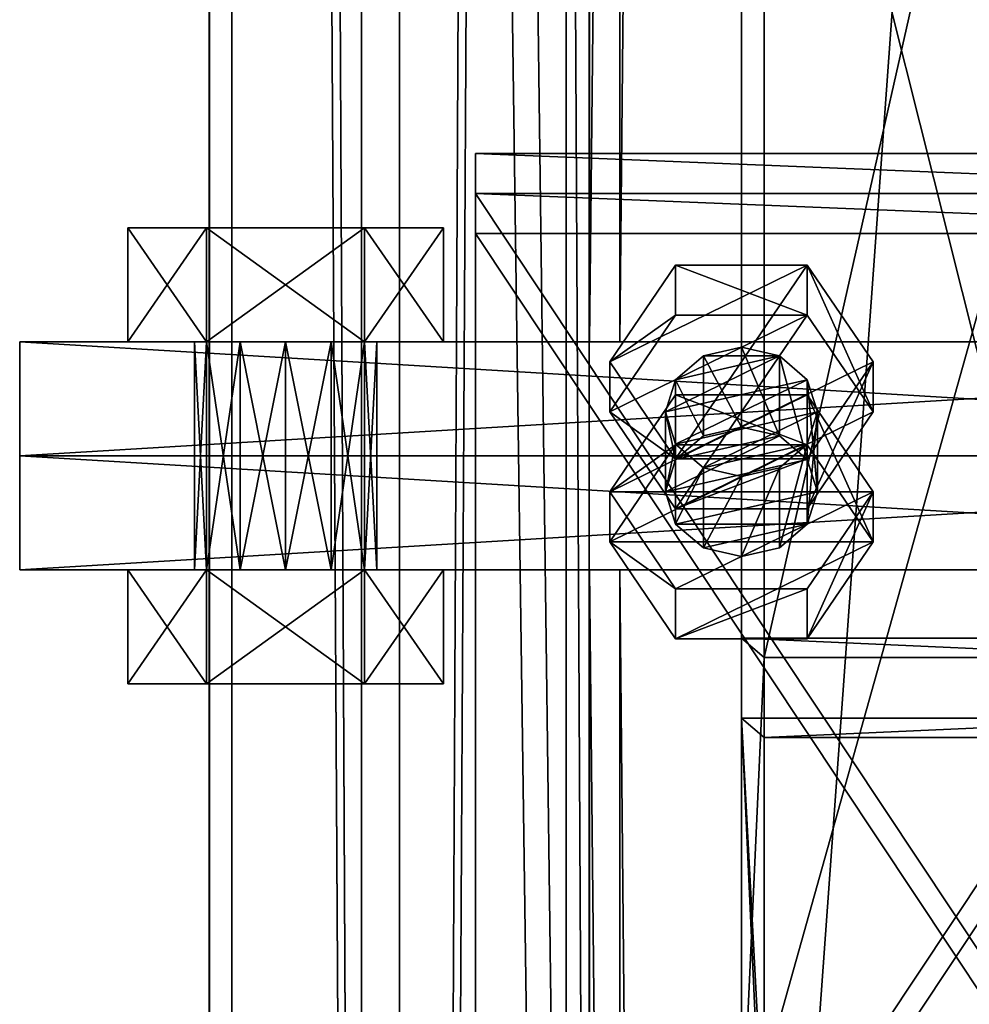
# Model space of a CAD drawing. Header units: millimetres. Extents: x -333 to 67333, y -930 to 39730.
# Tile 802 of 1056: x -125 to 0, y 29328 to 29457. Entities that reach past the tile are written whole.
import ezdxf

# ---------------------------------------------------------------- set-up
doc = ezdxf.new("R2010")
doc.units = ezdxf.units.MM
for name, color, linetype in [('13', 7, 'Continuous'), ('5', 7, 'Continuous'), ('6', 7, 'Continuous'), ('8', 7, 'Continuous'), ('95', 7, 'Continuous'), ('99', 7, 'Continuous')]:
    doc.layers.add(name, color=color, linetype=linetype)

msp = doc.modelspace()

# ---------------------------------------------------------------- meshes
at = {"layer": '13', "color": 30}
mesh = msp.add_polyface(dxfattribs=at)
corners = [(-50.06, 32280.5, 4450), (-50.06, 32280.5, 4370), (-50.06, 23554.7, 4370), (-50.06, 23554.7, 4450), (-100.06, 32280.5, 4450), (-100.06, 23554.7, 4450), (-100.06, 32280.5, 4370), (-100.06, 23554.7, 4370), (-97.06, 23554.7, 4373), (-53.06, 23554.7, 4373), (-53.06, 23554.7, 4447), (-97.06, 23554.7, 4447), (-53.06, 32280.5, 4373), (-53.06, 32280.5, 4447), (-97.06, 32280.5, 4373), (-97.06, 32280.5, 4447)]
mesh.append_faces([[corners[k] for k in face] for face in [(0, 2, 3, 3), (4, 3, 5, 5), (6, 5, 7, 7), (12, 10, 9, 9), (14, 9, 8, 8), (15, 8, 11, 11), (13, 11, 10, 10), (1, 7, 2, 2)]], dxfattribs={"vtx0": -1, "color": 30})
mesh.append_faces([[corners[k] for k in face] for face in [(7, 8, 2, 2), (8, 5, 11, 11), (11, 5, 10, 10), (2, 9, 3, 3), (9, 2, 8, 8), (3, 10, 5, 5), (1, 12, 6, 6), (12, 0, 13, 13), (13, 0, 15, 15), (6, 14, 4, 4), (14, 6, 12, 12), (4, 15, 0, 0)]], dxfattribs={"vtx0": -1, "vtx1": -1, "color": 30})
mesh.append_faces([[corners[k] for k in face] for face in [(8, 7, 5, 5), (3, 9, 10, 10), (12, 1, 0, 0), (4, 14, 15, 15)]], dxfattribs={"vtx0": -1, "vtx2": -1, "vtx3": -1, "color": 30})
mesh.append_faces([[corners[k] for k in face] for face in [(0, 1, 2, 2), (4, 0, 3, 3), (6, 4, 5, 5), (12, 13, 10, 10), (14, 12, 9, 9), (15, 14, 8, 8), (13, 15, 11, 11), (1, 6, 7, 7)]], dxfattribs={"vtx2": -1, "vtx3": -1, "color": 30})
at = {"layer": '5', "color": 131}
mesh = msp.add_polyface(dxfattribs=at)
corners = [(-46, 38614.7, 2984), (46, 38614.7, 2984), (46, 29415, 2984), (-46, 29415, 2984), (46, 38614.7, 3076), (46, 29415, 3076), (-46, 38614.7, 3076), (-46, 29415, 3076), (-50, 38614.7, 2980), (-50, 38614.7, 3080), (-50, 29415, 3080), (-50, 29415, 2980), (50, 38614.7, 3080), (50, 29415, 3080), (50, 38614.7, 2980), (50, 29415, 2980)]
mesh.append_faces([[corners[k] for k in face] for face in [(0, 2, 3, 3), (1, 5, 2, 2), (4, 7, 5, 5), (6, 3, 7, 7), (8, 10, 11, 11), (9, 13, 10, 10), (12, 15, 13, 13), (14, 11, 15, 15)]], dxfattribs={"vtx0": -1, "color": 131})
mesh.append_faces([[corners[k] for k in face] for face in [(9, 6, 12, 12), (6, 8, 0, 0), (0, 8, 1, 1), (12, 4, 14, 14), (4, 12, 6, 6), (14, 1, 8, 8), (11, 3, 15, 15), (3, 10, 7, 7), (7, 10, 5, 5), (15, 2, 13, 13), (2, 15, 3, 3), (13, 5, 10, 10)]], dxfattribs={"vtx0": -1, "vtx1": -1, "color": 131})
mesh.append_faces([[corners[k] for k in face] for face in [(6, 9, 8, 8), (14, 4, 1, 1), (3, 11, 10, 10), (13, 2, 5, 5)]], dxfattribs={"vtx0": -1, "vtx2": -1, "vtx3": -1, "color": 131})
mesh.append_faces([[corners[k] for k in face] for face in [(0, 1, 2, 2), (1, 4, 5, 5), (4, 6, 7, 7), (6, 0, 3, 3), (8, 9, 10, 10), (9, 12, 13, 13), (12, 14, 15, 15), (14, 8, 11, 11)]], dxfattribs={"vtx2": -1, "vtx3": -1, "color": 131})
mesh = msp.add_polyface(dxfattribs=at)
corners = [(-46, 29385, 2984), (46, 29385, 2984), (46, 19415.03, 2984), (-46, 19415.03, 2984), (46, 29385, 3076), (46, 19415.03, 3076), (-46, 29385, 3076), (-46, 19415.03, 3076), (-50, 29385, 2980), (-50, 29385, 3080), (-50, 19415.03, 3080), (-50, 19415.03, 2980), (50, 29385, 3080), (50, 19415.03, 3080), (50, 29385, 2980), (50, 19415.03, 2980)]
mesh.append_faces([[corners[k] for k in face] for face in [(0, 2, 3, 3), (1, 5, 2, 2), (4, 7, 5, 5), (6, 3, 7, 7), (8, 10, 11, 11), (9, 13, 10, 10), (12, 15, 13, 13), (14, 11, 15, 15)]], dxfattribs={"vtx0": -1, "color": 131})
mesh.append_faces([[corners[k] for k in face] for face in [(9, 6, 12, 12), (6, 8, 0, 0), (0, 8, 1, 1), (12, 4, 14, 14), (4, 12, 6, 6), (14, 1, 8, 8), (11, 3, 15, 15), (3, 10, 7, 7), (7, 10, 5, 5), (15, 2, 13, 13), (2, 15, 3, 3), (13, 5, 10, 10)]], dxfattribs={"vtx0": -1, "vtx1": -1, "color": 131})
mesh.append_faces([[corners[k] for k in face] for face in [(6, 9, 8, 8), (14, 4, 1, 1), (3, 11, 10, 10), (13, 2, 5, 5)]], dxfattribs={"vtx0": -1, "vtx2": -1, "vtx3": -1, "color": 131})
mesh.append_faces([[corners[k] for k in face] for face in [(0, 1, 2, 2), (1, 4, 5, 5), (4, 6, 7, 7), (6, 0, 3, 3), (8, 9, 10, 10), (9, 12, 13, 13), (12, 14, 15, 15), (14, 8, 11, 11)]], dxfattribs={"vtx2": -1, "vtx3": -1, "color": 131})
at = {"layer": '6', "color": 2}
mesh = msp.add_polyface(dxfattribs=at)
corners = [(-80, 19419.86, 7183.53), (80, 19419.86, 7183.53), (80, 30845.06, 4755.1), (-80, 30845.06, 4755.1), (-80, 19419.86, 7347.1), (-80, 30878.32, 4911.61), (80, 19419.86, 7347.1), (80, 30878.32, 4911.61), (75, 30846.1, 4759.99), (-75, 30846.1, 4759.99), (-75, 30877.28, 4906.72), (75, 30877.28, 4906.72), (-75, 19419.86, 7341.99), (75, 19419.86, 7341.99), (-75, 19419.86, 7188.64), (75, 19419.86, 7188.64)]
mesh.append_faces([[corners[k] for k in face] for face in [(0, 2, 3, 3), (4, 3, 5, 5), (6, 5, 7, 7), (1, 7, 2, 2), (12, 11, 10, 10), (14, 10, 9, 9), (15, 9, 8, 8), (13, 8, 11, 11)]], dxfattribs={"vtx0": -1, "color": 2})
mesh.append_faces([[corners[k] for k in face] for face in [(2, 8, 3, 3), (8, 7, 11, 11), (11, 7, 10, 10), (3, 9, 5, 5), (9, 3, 8, 8), (5, 10, 7, 7), (4, 12, 0, 0), (12, 6, 13, 13), (13, 6, 15, 15), (0, 14, 1, 1), (14, 0, 12, 12), (1, 15, 6, 6)]], dxfattribs={"vtx0": -1, "vtx1": -1, "color": 2})
mesh.append_faces([[corners[k] for k in face] for face in [(8, 2, 7, 7), (5, 9, 10, 10), (12, 4, 6, 6), (1, 14, 15, 15)]], dxfattribs={"vtx0": -1, "vtx2": -1, "vtx3": -1, "color": 2})
mesh.append_faces([[corners[k] for k in face] for face in [(0, 1, 2, 2), (4, 0, 3, 3), (6, 4, 5, 5), (1, 6, 7, 7), (12, 13, 11, 11), (14, 12, 10, 10), (15, 14, 9, 9), (13, 15, 8, 8)]], dxfattribs={"vtx2": -1, "vtx3": -1, "color": 2})
at = {"layer": '8', "color": 253}
mesh = msp.add_polyface(dxfattribs=at)
corners = [(27, 29310.51, 3427.29), (-27, 29310.51, 3427.29), (-27, 29525.28, 3080), (27, 29525.28, 3080), (-27, 29373.44, 3466.21), (-27, 29612.28, 3080), (27, 29373.44, 3466.21), (27, 29612.28, 3080), (30, 29307.95, 3425.71), (30, 29375.99, 3467.79), (30, 29615.81, 3080), (30, 29521.75, 3080), (-30, 29375.99, 3467.79), (-30, 29615.81, 3080), (-30, 29307.95, 3425.71), (-30, 29521.75, 3080)]
mesh.append_faces([[corners[k] for k in face] for face in [(0, 2, 3, 3), (1, 5, 2, 2), (4, 7, 5, 5), (6, 3, 7, 7), (8, 10, 11, 11), (9, 13, 10, 10), (12, 15, 13, 13), (14, 11, 15, 15)]], dxfattribs={"vtx0": -1, "color": 253})
mesh.append_faces([[corners[k] for k in face] for face in [(9, 6, 12, 12), (6, 8, 0, 0), (0, 8, 1, 1), (12, 4, 14, 14), (4, 12, 6, 6), (14, 1, 8, 8), (11, 3, 15, 15), (3, 10, 7, 7), (7, 10, 5, 5), (15, 2, 13, 13), (2, 15, 3, 3), (13, 5, 10, 10)]], dxfattribs={"vtx0": -1, "vtx1": -1, "color": 253})
mesh.append_faces([[corners[k] for k in face] for face in [(6, 9, 8, 8), (14, 4, 1, 1), (3, 11, 10, 10), (13, 2, 5, 5)]], dxfattribs={"vtx0": -1, "vtx2": -1, "vtx3": -1, "color": 253})
mesh.append_faces([[corners[k] for k in face] for face in [(0, 1, 2, 2), (1, 4, 5, 5), (4, 6, 7, 7), (6, 0, 3, 3), (8, 9, 10, 10), (9, 12, 13, 13), (12, 14, 15, 15), (14, 8, 11, 11)]], dxfattribs={"vtx2": -1, "vtx3": -1, "color": 253})
mesh = msp.add_polyface(dxfattribs=at)
corners = [(27, 28132.85, 5331.58), (-27, 28132.85, 5331.58), (-27, 29299.99, 3444.3), (27, 29299.99, 3444.3), (-27, 28233.02, 5310.29), (-27, 29362.92, 3483.22), (27, 28233.02, 5310.29), (27, 29362.92, 3483.22), (30, 28128.78, 5332.45), (30, 28237.08, 5309.43), (30, 29365.48, 3484.8), (30, 29297.44, 3442.72), (-30, 28237.08, 5309.43), (-30, 29365.48, 3484.8), (-30, 28128.78, 5332.45), (-30, 29297.44, 3442.72)]
mesh.append_faces([[corners[k] for k in face] for face in [(0, 2, 3, 3), (1, 5, 2, 2), (4, 7, 5, 5), (6, 3, 7, 7), (8, 10, 11, 11), (9, 13, 10, 10), (12, 15, 13, 13), (14, 11, 15, 15)]], dxfattribs={"vtx0": -1, "color": 253})
mesh.append_faces([[corners[k] for k in face] for face in [(9, 6, 12, 12), (6, 8, 0, 0), (0, 8, 1, 1), (12, 4, 14, 14), (4, 12, 6, 6), (14, 1, 8, 8), (11, 3, 15, 15), (3, 10, 7, 7), (7, 10, 5, 5), (15, 2, 13, 13), (2, 15, 3, 3), (13, 5, 10, 10)]], dxfattribs={"vtx0": -1, "vtx1": -1, "color": 253})
mesh.append_faces([[corners[k] for k in face] for face in [(6, 9, 8, 8), (14, 4, 1, 1), (3, 11, 10, 10), (13, 2, 5, 5)]], dxfattribs={"vtx0": -1, "vtx2": -1, "vtx3": -1, "color": 253})
mesh.append_faces([[corners[k] for k in face] for face in [(0, 1, 2, 2), (1, 4, 5, 5), (4, 6, 7, 7), (6, 0, 3, 3), (8, 9, 10, 10), (9, 12, 13, 13), (12, 14, 15, 15), (14, 8, 11, 11)]], dxfattribs={"vtx2": -1, "vtx3": -1, "color": 253})
at = {"layer": '95', "color": 7}
mesh = msp.add_polyface(dxfattribs=at)
corners = [(-102, 29385, 3087.5), (-100.4, 29415, 3081.5), (-102, 29415, 3087.5), (-100.4, 29385, 3081.5), (-96, 29415, 3077.11), (-96, 29385, 3077.11), (-90, 29415, 3075.5), (-90, 29385, 3099.5), (-96, 29415, 3097.89), (-90, 29415, 3099.5), (-96, 29385, 3097.89), (-100.4, 29415, 3093.5), (-100.4, 29385, 3093.5), (-84, 29415, 3097.89), (-79.61, 29415, 3093.5), (-78, 29415, 3087.5), (-110.79, 29415, 3087.5), (-100.4, 29415, 3069.5), (-100.4, 29430, 3069.5), (-110.79, 29430, 3087.5), (-79.61, 29430, 3069.5), (-79.61, 29415, 3105.5), (-100.4, 29415, 3105.5), (-100.4, 29430, 3105.5), (-69.22, 29415, 3087.5), (-79.61, 29430, 3105.5), (-102, 29385, 3012.5), (-100.4, 29415, 3006.5), (-102, 29415, 3012.5), (-100.4, 29385, 3006.5), (-96, 29415, 3002.11), (-96, 29385, 3002.11), (-90, 29415, 3000.5), (-90, 29385, 3024.5), (-96, 29415, 3022.89), (-90, 29415, 3024.5), (-96, 29385, 3022.89), (-100.4, 29415, 3018.5), (-100.4, 29385, 3018.5), (-84, 29415, 3022.89), (-79.61, 29415, 3018.5), (-78, 29415, 3012.5), (-110.79, 29415, 3012.5), (-100.4, 29415, 2994.5), (-100.4, 29430, 2994.5), (-110.79, 29430, 3012.5), (-79.61, 29430, 2994.5), (-79.61, 29415, 3030.5), (-100.4, 29415, 3030.5), (-100.4, 29430, 3030.5), (-69.22, 29415, 3012.5), (-79.61, 29430, 3030.5)]
mesh.append_faces([[corners[k] for k in face] for face in [(0, 1, 2, 2), (3, 4, 1, 1), (5, 6, 4, 4), (7, 8, 9, 9), (10, 11, 8, 8), (12, 2, 11, 11), (11, 9, 8, 8), (16, 18, 19, 19), (17, 20, 18, 18), (22, 19, 23, 23), (21, 16, 22, 22), (19, 25, 23, 23), (26, 27, 28, 28), (29, 30, 27, 27), (31, 32, 30, 30), (33, 34, 35, 35), (36, 37, 34, 34), (38, 28, 37, 37), (37, 35, 34, 34), (42, 44, 45, 45), (43, 46, 44, 44), (48, 45, 49, 49), (47, 42, 48, 48), (45, 51, 49, 49)]], dxfattribs={"vtx0": -1, "color": 7})
mesh.append_faces([[corners[k] for k in face] for face in [(9, 11, 13, 13), (35, 37, 39, 39)]], dxfattribs={"vtx0": -1, "vtx1": -1, "color": 7})
mesh.append_faces([[corners[k] for k in face] for face in [(13, 11, 2, 2), (14, 2, 1, 1), (15, 1, 4, 4), (24, 17, 16, 16), (25, 19, 18, 18), (39, 37, 28, 28), (40, 28, 27, 27), (41, 27, 30, 30), (50, 43, 42, 42), (51, 45, 44, 44)]], dxfattribs={"vtx0": -1, "vtx2": -1, "vtx3": -1, "color": 7})
mesh.append_faces([[corners[k] for k in face] for face in [(16, 17, 18, 18), (21, 22, 23, 23), (22, 16, 19, 19), (42, 43, 44, 44), (47, 48, 49, 49), (48, 42, 45, 45)]], dxfattribs={"vtx2": -1, "vtx3": -1, "color": 7})
mesh = msp.add_polyface(dxfattribs=at)
corners = [(-90, 29385, 3075.5), (-84, 29415, 3077.11), (-90, 29415, 3075.5), (-84, 29385, 3077.11), (-79.61, 29415, 3081.5), (-79.61, 29385, 3081.5), (-78, 29415, 3087.5), (-78, 29385, 3087.5), (-79.61, 29415, 3093.5), (-79.61, 29385, 3093.5), (-84, 29415, 3097.89), (-84, 29385, 3097.89), (-90, 29415, 3099.5), (-102, 29415, 3087.5), (-100.4, 29415, 3081.5), (-96, 29415, 3077.11), (-100.4, 29415, 3069.5), (-79.61, 29415, 3069.5), (-79.61, 29430, 3069.5), (-69.22, 29415, 3087.5), (-69.22, 29430, 3087.5), (-79.61, 29415, 3105.5), (-79.61, 29430, 3105.5), (-100.4, 29430, 3105.5), (-110.79, 29415, 3087.5), (-100.4, 29430, 3069.5), (-90, 29385, 3000.5), (-84, 29415, 3002.11), (-90, 29415, 3000.5), (-84, 29385, 3002.11), (-79.61, 29415, 3006.5), (-79.61, 29385, 3006.5), (-78, 29415, 3012.5), (-78, 29385, 3012.5), (-79.61, 29415, 3018.5), (-79.61, 29385, 3018.5), (-84, 29415, 3022.89), (-84, 29385, 3022.89), (-90, 29415, 3024.5), (-102, 29415, 3012.5), (-100.4, 29415, 3006.5), (-96, 29415, 3002.11), (-100.4, 29415, 2994.5), (-79.61, 29415, 2994.5), (-79.61, 29430, 2994.5), (-69.22, 29415, 3012.5), (-69.22, 29430, 3012.5), (-79.61, 29415, 3030.5), (-79.61, 29430, 3030.5), (-100.4, 29430, 3030.5), (-110.79, 29415, 3012.5), (-100.4, 29430, 2994.5)]
mesh.append_faces([[corners[k] for k in face] for face in [(0, 1, 2, 2), (3, 4, 1, 1), (5, 6, 4, 4), (7, 8, 6, 6), (9, 10, 8, 8), (11, 12, 10, 10), (4, 2, 1, 1), (17, 20, 18, 18), (19, 22, 20, 20), (21, 23, 22, 22), (16, 19, 17, 17), (20, 25, 18, 18), (26, 27, 28, 28), (29, 30, 27, 27), (31, 32, 30, 30), (33, 34, 32, 32), (35, 36, 34, 34), (37, 38, 36, 36), (30, 28, 27, 27), (43, 46, 44, 44), (45, 48, 46, 46), (47, 49, 48, 48), (42, 45, 43, 43), (46, 51, 44, 44)]], dxfattribs={"vtx0": -1, "color": 7})
mesh.append_faces([[corners[k] for k in face] for face in [(10, 13, 8, 8), (8, 14, 6, 6), (6, 15, 4, 4), (19, 24, 21, 21), (22, 25, 20, 20), (36, 39, 34, 34), (34, 40, 32, 32), (32, 41, 30, 30), (45, 50, 47, 47), (48, 51, 46, 46)]], dxfattribs={"vtx0": -1, "vtx1": -1, "color": 7})
mesh.append_faces([[corners[k] for k in face] for face in [(4, 15, 2, 2), (30, 41, 28, 28)]], dxfattribs={"vtx0": -1, "vtx2": -1, "vtx3": -1, "color": 7})
mesh.append_faces([[corners[k] for k in face] for face in [(16, 17, 18, 18), (17, 19, 20, 20), (19, 21, 22, 22), (42, 43, 44, 44), (43, 45, 46, 46), (45, 47, 48, 48)]], dxfattribs={"vtx2": -1, "vtx3": -1, "color": 7})
mesh = msp.add_polyface(dxfattribs=at)
corners = [(-40, 29395.24, 3503.2), (-38.66, 29401.51, 3483.56), (-40, 29405.76, 3486.19), (-20, 29395.24, 3503.2), (-21.34, 29399.5, 3505.83), (-21.34, 29410.01, 3488.82), (-20, 29405.76, 3486.19), (-25, 29402.61, 3507.76), (-25, 29413.13, 3490.75), (-30, 29403.75, 3508.46), (-30, 29414.27, 3491.45), (-35, 29402.61, 3507.76), (-35, 29413.13, 3490.75), (-38.66, 29399.5, 3505.83), (-38.66, 29410.01, 3488.82), (-35, 29398.4, 3481.64), (-21.34, 29401.51, 3483.56), (-47.32, 29405.76, 3486.19), (-38.66, 29399.58, 3467.67), (-47.32, 29412.34, 3475.56), (-21.34, 29393, 3478.3), (-12.68, 29405.76, 3486.19), (-12.68, 29412.34, 3475.56), (-21.34, 29418.52, 3494.08), (-21.34, 29425.09, 3483.45), (-38.66, 29418.52, 3494.08), (-38.66, 29425.09, 3483.45), (-38.66, 29393, 3478.3), (-21.34, 29399.58, 3467.67), (-12.68, 29388.67, 3513.84), (-21.34, 29401.43, 3521.73), (-21.34, 29408, 3511.09), (-38.66, 29401.43, 3521.73), (-38.66, 29408, 3511.09), (-47.32, 29395.24, 3503.2)]
mesh.append_faces([[corners[k] for k in face] for face in [(0, 1, 2, 2), (3, 5, 6, 6), (4, 8, 5, 5), (7, 10, 8, 8), (9, 12, 10, 10), (11, 14, 12, 12), (13, 2, 14, 14), (9, 13, 11, 11), (12, 8, 10, 10), (17, 18, 19, 19), (21, 24, 22, 22), (23, 26, 24, 24), (25, 19, 26, 26), (23, 17, 25, 25), (19, 24, 26, 26), (22, 18, 28, 28), (30, 33, 31, 31), (32, 34, 33, 33), (34, 31, 33, 33)]], dxfattribs={"vtx0": -1, "color": 7})
mesh.append_faces([[corners[k] for k in face] for face in [(7, 13, 9, 9), (8, 2, 5, 5), (5, 1, 6, 6), (6, 15, 16, 16), (21, 27, 23, 23), (24, 18, 22, 22)]], dxfattribs={"vtx0": -1, "vtx1": -1, "color": 7})
mesh.append_faces([[corners[k] for k in face] for face in [(8, 12, 14, 14), (8, 14, 2, 2), (5, 2, 1, 1), (23, 27, 17, 17), (24, 19, 18, 18)]], dxfattribs={"vtx0": -1, "vtx2": -1, "vtx3": -1, "color": 7})
mesh.append_faces([[corners[k] for k in face] for face in [(3, 4, 5, 5), (4, 7, 8, 8), (7, 9, 10, 10), (9, 11, 12, 12), (11, 13, 14, 14), (13, 0, 2, 2), (20, 21, 22, 22), (21, 23, 24, 24), (23, 25, 26, 26), (25, 17, 19, 19), (29, 30, 31, 31), (30, 32, 33, 33)]], dxfattribs={"vtx2": -1, "vtx3": -1, "color": 7})
mesh = msp.add_polyface(dxfattribs=at)
corners = [(-102, 29385, 3087.5), (-100.4, 29385, 3081.5), (-100.4, 29415, 3081.5), (-96, 29385, 3077.11), (-96, 29415, 3077.11), (-90, 29385, 3075.5), (-90, 29415, 3075.5), (-90, 29385, 3099.5), (-96, 29385, 3097.89), (-96, 29415, 3097.89), (-100.4, 29385, 3093.5), (-100.4, 29415, 3093.5), (-102, 29415, 3087.5), (-84, 29385, 3077.11), (-79.61, 29385, 3081.5), (-78, 29385, 3087.5), (-84, 29385, 3097.89), (-110.79, 29370, 3087.5), (-100.4, 29370, 3069.5), (-100.4, 29385, 3069.5), (-110.79, 29385, 3087.5), (-79.61, 29385, 3069.5), (-79.61, 29370, 3105.5), (-100.4, 29370, 3105.5), (-100.4, 29385, 3105.5), (-69.22, 29370, 3087.5), (-79.61, 29385, 3105.5), (-102, 29385, 3012.5), (-100.4, 29385, 3006.5), (-100.4, 29415, 3006.5), (-96, 29385, 3002.11), (-96, 29415, 3002.11), (-90, 29385, 3000.5), (-90, 29415, 3000.5), (-90, 29385, 3024.5), (-96, 29385, 3022.89), (-96, 29415, 3022.89), (-100.4, 29385, 3018.5), (-100.4, 29415, 3018.5), (-102, 29415, 3012.5), (-78, 29385, 3012.5), (-79.61, 29385, 3018.5), (-84, 29385, 3022.89), (-110.79, 29370, 3012.5), (-100.4, 29370, 2994.5), (-100.4, 29385, 2994.5), (-110.79, 29385, 3012.5), (-79.61, 29385, 2994.5), (-79.61, 29370, 3030.5), (-100.4, 29370, 3030.5), (-100.4, 29385, 3030.5), (-69.22, 29370, 3012.5), (-79.61, 29385, 3030.5)]
mesh.append_faces([[corners[k] for k in face] for face in [(3, 13, 5, 5), (16, 8, 7, 7), (17, 19, 20, 20), (18, 21, 19, 19), (23, 20, 24, 24), (22, 17, 23, 23), (20, 26, 24, 24), (43, 45, 46, 46), (44, 47, 45, 45), (49, 46, 50, 50), (48, 43, 49, 49), (46, 52, 50, 50)]], dxfattribs={"vtx0": -1, "color": 7})
mesh.append_faces([[corners[k] for k in face] for face in [(14, 3, 1, 1), (15, 1, 0, 0), (16, 0, 10, 10), (16, 10, 8, 8), (25, 18, 17, 17), (26, 20, 19, 19), (40, 30, 28, 28), (40, 28, 27, 27), (41, 27, 37, 37), (42, 37, 35, 35), (51, 44, 43, 43), (52, 46, 45, 45)]], dxfattribs={"vtx0": -1, "vtx2": -1, "vtx3": -1, "color": 7})
mesh.append_faces([[corners[k] for k in face] for face in [(0, 1, 2, 2), (1, 3, 4, 4), (3, 5, 6, 6), (7, 8, 9, 9), (8, 10, 11, 11), (10, 0, 12, 12), (17, 18, 19, 19), (22, 23, 24, 24), (23, 17, 20, 20), (27, 28, 29, 29), (28, 30, 31, 31), (30, 32, 33, 33), (34, 35, 36, 36), (35, 37, 38, 38), (37, 27, 39, 39), (43, 44, 45, 45), (48, 49, 50, 50), (49, 43, 46, 46)]], dxfattribs={"vtx2": -1, "vtx3": -1, "color": 7})
mesh = msp.add_polyface(dxfattribs=at)
corners = [(-90, 29385, 3075.5), (-84, 29385, 3077.11), (-84, 29415, 3077.11), (-79.61, 29385, 3081.5), (-79.61, 29415, 3081.5), (-78, 29385, 3087.5), (-78, 29415, 3087.5), (-79.61, 29385, 3093.5), (-79.61, 29415, 3093.5), (-84, 29385, 3097.89), (-84, 29415, 3097.89), (-90, 29385, 3099.5), (-90, 29415, 3099.5), (-96, 29385, 3077.11), (-100.4, 29385, 3081.5), (-102, 29385, 3087.5), (-100.4, 29370, 3069.5), (-79.61, 29370, 3069.5), (-79.61, 29385, 3069.5), (-69.22, 29370, 3087.5), (-69.22, 29385, 3087.5), (-79.61, 29370, 3105.5), (-79.61, 29385, 3105.5), (-100.4, 29385, 3105.5), (-110.79, 29370, 3087.5), (-100.4, 29385, 3069.5), (-90, 29385, 3000.5), (-84, 29385, 3002.11), (-84, 29415, 3002.11), (-79.61, 29385, 3006.5), (-79.61, 29415, 3006.5), (-78, 29385, 3012.5), (-78, 29415, 3012.5), (-79.61, 29385, 3018.5), (-79.61, 29415, 3018.5), (-84, 29385, 3022.89), (-84, 29415, 3022.89), (-90, 29385, 3024.5), (-90, 29415, 3024.5), (-96, 29385, 3002.11), (-102, 29385, 3012.5), (-100.4, 29385, 3018.5), (-96, 29385, 3022.89), (-100.4, 29370, 2994.5), (-79.61, 29370, 2994.5), (-79.61, 29385, 2994.5), (-69.22, 29370, 3012.5), (-69.22, 29385, 3012.5), (-79.61, 29370, 3030.5), (-79.61, 29385, 3030.5), (-100.4, 29385, 3030.5), (-110.79, 29370, 3012.5), (-100.4, 29385, 2994.5)]
mesh.append_faces([[corners[k] for k in face] for face in [(17, 20, 18, 18), (19, 22, 20, 20), (21, 23, 22, 22), (16, 19, 17, 17), (20, 25, 18, 18), (39, 27, 26, 26), (35, 42, 37, 37), (44, 47, 45, 45), (46, 49, 47, 47), (48, 50, 49, 49), (43, 46, 44, 44), (47, 52, 45, 45)]], dxfattribs={"vtx0": -1, "color": 7})
mesh.append_faces([[corners[k] for k in face] for face in [(1, 13, 3, 3), (3, 14, 5, 5), (5, 15, 7, 7), (7, 15, 9, 9), (19, 24, 21, 21), (22, 25, 20, 20), (27, 39, 29, 29), (29, 39, 31, 31), (31, 40, 33, 33), (33, 41, 35, 35), (46, 51, 48, 48), (49, 52, 47, 47)]], dxfattribs={"vtx0": -1, "vtx1": -1, "color": 7})
mesh.append_faces([[corners[k] for k in face] for face in [(0, 1, 2, 2), (1, 3, 4, 4), (3, 5, 6, 6), (5, 7, 8, 8), (7, 9, 10, 10), (9, 11, 12, 12), (16, 17, 18, 18), (17, 19, 20, 20), (19, 21, 22, 22), (26, 27, 28, 28), (27, 29, 30, 30), (29, 31, 32, 32), (31, 33, 34, 34), (33, 35, 36, 36), (35, 37, 38, 38), (43, 44, 45, 45), (44, 46, 47, 47), (46, 48, 49, 49)]], dxfattribs={"vtx2": -1, "vtx3": -1, "color": 7})
mesh = msp.add_polyface(dxfattribs=at)
corners = [(-40, 29395.24, 3503.2), (-38.66, 29390.99, 3500.57), (-38.66, 29401.51, 3483.56), (-35, 29387.88, 3498.65), (-35, 29398.4, 3481.64), (-30, 29386.74, 3497.94), (-30, 29397.26, 3480.93), (-25, 29387.88, 3498.65), (-25, 29398.4, 3481.64), (-21.34, 29390.99, 3500.57), (-21.34, 29401.51, 3483.56), (-20, 29395.24, 3503.2), (-20, 29405.76, 3486.19), (-21.34, 29399.5, 3505.83), (-25, 29402.61, 3507.76), (-38.66, 29399.5, 3505.83), (-47.32, 29405.76, 3486.19), (-38.66, 29393, 3478.3), (-38.66, 29399.58, 3467.67), (-21.34, 29393, 3478.3), (-21.34, 29399.58, 3467.67), (-12.68, 29412.34, 3475.56), (-12.68, 29405.76, 3486.19), (-47.32, 29388.67, 3513.84), (-38.66, 29375.91, 3505.95), (-38.66, 29382.49, 3495.31), (-47.32, 29395.24, 3503.2), (-21.34, 29375.91, 3505.95), (-21.34, 29382.49, 3495.31), (-12.68, 29388.67, 3513.84), (-12.68, 29395.24, 3503.2), (-21.34, 29408, 3511.09), (-38.66, 29401.43, 3521.73), (-21.34, 29401.43, 3521.73)]
mesh.append_faces([[corners[k] for k in face] for face in [(1, 4, 2, 2), (3, 6, 4, 4), (5, 8, 6, 6), (7, 10, 8, 8), (9, 12, 10, 10), (5, 9, 7, 7), (10, 6, 8, 8), (17, 20, 18, 18), (19, 21, 20, 20), (17, 22, 19, 19), (23, 25, 26, 26), (24, 28, 25, 25), (27, 30, 28, 28), (29, 31, 30, 30), (24, 29, 27, 27), (33, 23, 32, 32), (30, 25, 28, 28)]], dxfattribs={"vtx0": -1, "color": 7})
mesh.append_faces([[corners[k] for k in face] for face in [(9, 1, 11, 11), (11, 0, 13, 13), (13, 0, 14, 14), (29, 23, 33, 33), (31, 26, 30, 30)]], dxfattribs={"vtx0": -1, "vtx1": -1, "color": 7})
mesh.append_faces([[corners[k] for k in face] for face in [(9, 5, 3, 3), (9, 3, 1, 1), (11, 1, 0, 0), (14, 0, 15, 15), (12, 2, 4, 4), (10, 4, 6, 6), (29, 24, 23, 23), (30, 26, 25, 25)]], dxfattribs={"vtx0": -1, "vtx2": -1, "vtx3": -1, "color": 7})
mesh.append_faces([[corners[k] for k in face] for face in [(0, 1, 2, 2), (1, 3, 4, 4), (3, 5, 6, 6), (5, 7, 8, 8), (7, 9, 10, 10), (9, 11, 12, 12), (16, 17, 18, 18), (17, 19, 20, 20), (23, 24, 25, 25), (24, 27, 28, 28), (27, 29, 30, 30), (32, 23, 26, 26)]], dxfattribs={"vtx2": -1, "vtx3": -1, "color": 7})
at = {"layer": '99', "color": 7}
mesh = msp.add_polyface(dxfattribs=at)
corners = [(100, 1810, 1000), (-100, 1810, 1000), (-100, 4590, 1000), (100, 4590, 1000), (100, 1810, 2280), (-100, 1810, 2280), (100, 4590, 2280), (-100, 4590, 2280), (100, 0, 2950), (-100, 0, 2950), (-100, 38800, 2950), (100, 38800, 2950), (100, 38800, -700), (-100, 38800, -700), (-100, 0, -700), (100, 0, -700), (100, 36990, 2280), (-100, 36990, 2280), (-100, 34210, 2280), (100, 34210, 2280), (-100, 34210, 1000), (100, 34210, 1000), (-100, 36990, 1000), (100, 36990, 1000), (100, 19847.42, 2200), (-100, 19847.42, 2200), (-100, 18949.94, 2200), (100, 18949.94, 2200), (-100, 18949.94, 100), (100, 18949.94, 100), (-100, 19847.42, 100), (100, 19847.42, 100), (100, 30990, 2280), (-100, 30990, 2280), (-100, 28210, 2280), (100, 28210, 2280), (-100, 28210, 1000), (100, 28210, 1000), (-100, 30990, 1000), (100, 30990, 1000), (100, 24990, 2280), (-100, 24990, 2280), (-100, 22210, 2280), (100, 22210, 2280), (-100, 22210, 1000), (100, 22210, 1000), (-100, 24990, 1000), (100, 24990, 1000), (100, 16590, 2280), (-100, 16590, 2280), (-100, 13810, 2280), (100, 13810, 2280), (-100, 13810, 1000), (100, 13810, 1000), (-100, 16590, 1000), (100, 16590, 1000), (100, 10590, 1000), (100, 10590, 2280), (100, 7810, 2280), (100, 7810, 1000), (-100, 7810, 2280), (-100, 7810, 1000), (-100, 10590, 1000), (-100, 10590, 2280)]
mesh.append_faces([[corners[k] for k in face] for face in [(0, 2, 3, 3), (4, 1, 0, 0), (6, 5, 4, 4), (3, 7, 6, 6), (8, 10, 11, 11), (12, 10, 13, 13), (14, 12, 13, 13), (8, 14, 9, 9), (16, 18, 19, 19), (19, 20, 21, 21), (21, 22, 23, 23), (23, 17, 16, 16), (24, 26, 27, 27), (27, 28, 29, 29), (29, 30, 31, 31), (31, 25, 24, 24), (32, 34, 35, 35), (35, 36, 37, 37), (37, 38, 39, 39), (39, 33, 32, 32), (40, 42, 43, 43), (43, 44, 45, 45), (45, 46, 47, 47), (47, 41, 40, 40), (48, 50, 51, 51), (51, 52, 53, 53), (53, 54, 55, 55), (55, 49, 48, 48), (58, 61, 59, 59), (59, 62, 56, 56), (56, 63, 57, 57), (57, 60, 58, 58)]], dxfattribs={"vtx0": -1, "color": 7})
mesh.append_faces([[corners[k] for k in face] for face in [(29, 55, 27, 27), (55, 56, 53, 53), (27, 48, 24, 24), (15, 29, 12, 12), (0, 8, 4, 4), (4, 8, 6, 6), (58, 8, 57, 57), (51, 8, 48, 48), (43, 8, 40, 40), (35, 8, 32, 32), (19, 8, 16, 16), (12, 23, 11, 11), (31, 12, 29, 29), (23, 39, 21, 21), (11, 16, 8, 8), (32, 21, 39, 39), (21, 32, 19, 19), (40, 37, 47, 47), (37, 40, 35, 35), (24, 45, 31, 31), (45, 24, 43, 43), (57, 53, 56, 56), (53, 57, 51, 51), (6, 59, 3, 3), (59, 6, 58, 58), (42, 25, 44, 44), (25, 42, 26, 26), (44, 30, 46, 46), (36, 30, 38, 38), (20, 30, 22, 22), (9, 5, 10, 10), (5, 14, 1, 1), (1, 14, 2, 2), (61, 14, 62, 62), (52, 14, 54, 54), (28, 14, 30, 30), (10, 17, 13, 13), (17, 33, 18, 18), (13, 30, 14, 14), (38, 18, 33, 33), (18, 38, 20, 20), (46, 34, 41, 41), (34, 46, 36, 36), (26, 54, 28, 28), (62, 50, 63, 63), (50, 62, 52, 52), (2, 60, 7, 7), (60, 2, 61, 61)]], dxfattribs={"vtx0": -1, "vtx1": -1, "color": 7})
mesh.append_faces([[corners[k] for k in face] for face in [(55, 29, 0, 0), (55, 3, 59, 59), (29, 15, 0, 0), (6, 8, 58, 58), (57, 8, 51, 51), (48, 8, 43, 43), (40, 8, 35, 35), (32, 8, 19, 19), (23, 12, 31, 31), (23, 31, 45, 45), (23, 47, 37, 37), (43, 24, 48, 48), (46, 30, 36, 36), (38, 30, 20, 20), (2, 14, 61, 61), (62, 14, 52, 52), (54, 14, 28, 28), (17, 10, 5, 5), (17, 7, 60, 60), (17, 63, 50, 50), (17, 49, 42, 42), (17, 41, 34, 34), (13, 22, 30, 30), (49, 26, 42, 42)]], dxfattribs={"vtx0": -1, "vtx1": -1, "vtx2": -1, "vtx3": -1, "color": 7})
mesh.append_faces([[corners[k] for k in face] for face in [(55, 0, 3, 3), (55, 59, 56, 56), (27, 55, 48, 48), (0, 15, 8, 8), (23, 45, 47, 47), (23, 37, 39, 39), (11, 23, 16, 16), (44, 25, 30, 30), (5, 9, 14, 14), (17, 5, 7, 7), (17, 60, 63, 63), (17, 50, 49, 49), (17, 42, 41, 41), (17, 34, 33, 33), (13, 17, 22, 22), (26, 49, 54, 54)]], dxfattribs={"vtx0": -1, "vtx2": -1, "vtx3": -1, "color": 7})
mesh.append_faces([[corners[k] for k in face] for face in [(0, 1, 2, 2), (4, 5, 1, 1), (6, 7, 5, 5), (3, 2, 7, 7), (8, 9, 10, 10), (12, 11, 10, 10), (14, 15, 12, 12), (8, 15, 14, 14), (16, 17, 18, 18), (19, 18, 20, 20), (21, 20, 22, 22), (23, 22, 17, 17), (24, 25, 26, 26), (27, 26, 28, 28), (29, 28, 30, 30), (31, 30, 25, 25), (32, 33, 34, 34), (35, 34, 36, 36), (37, 36, 38, 38), (39, 38, 33, 33), (40, 41, 42, 42), (43, 42, 44, 44), (45, 44, 46, 46), (47, 46, 41, 41), (48, 49, 50, 50), (51, 50, 52, 52), (53, 52, 54, 54), (55, 54, 49, 49), (58, 60, 61, 61), (59, 61, 62, 62), (56, 62, 63, 63), (57, 63, 60, 60)]], dxfattribs={"vtx2": -1, "vtx3": -1, "color": 7})
mesh = msp.add_polyface(dxfattribs=at)
corners = [(65, 29439.78, 3507.23), (-65, 29439.78, 3507.23), (-65, 29244.17, 3386.26), (65, 29244.17, 3386.26), (-65, 29434.52, 3515.74), (-65, 29238.91, 3394.77), (65, 29434.52, 3515.74), (65, 29238.91, 3394.77)]
mesh.append_faces([[corners[k] for k in face] for face in [(0, 2, 3, 3), (1, 5, 2, 2), (4, 7, 5, 5), (6, 3, 7, 7), (1, 6, 4, 4), (3, 5, 7, 7)]], dxfattribs={"vtx0": -1, "color": 7})
mesh.append_faces([[corners[k] for k in face] for face in [(0, 1, 2, 2), (1, 4, 5, 5), (4, 6, 7, 7), (6, 0, 3, 3), (1, 0, 6, 6), (3, 2, 5, 5)]], dxfattribs={"vtx2": -1, "vtx3": -1, "color": 7})
mesh = msp.add_polyface(dxfattribs=at)
corners = [(65, 29434.52, 3515.74), (-65, 29434.52, 3515.74), (-65, 29238.91, 3394.77), (65, 29238.91, 3394.77), (-65, 29429.26, 3524.24), (-65, 29233.65, 3403.27), (65, 29429.26, 3524.24), (65, 29233.65, 3403.27)]
mesh.append_faces([[corners[k] for k in face] for face in [(0, 2, 3, 3), (1, 5, 2, 2), (4, 7, 5, 5), (6, 3, 7, 7), (1, 6, 4, 4), (3, 5, 7, 7)]], dxfattribs={"vtx0": -1, "color": 7})
mesh.append_faces([[corners[k] for k in face] for face in [(0, 1, 2, 2), (1, 4, 5, 5), (4, 6, 7, 7), (6, 0, 3, 3), (1, 0, 6, 6), (3, 2, 5, 5)]], dxfattribs={"vtx2": -1, "vtx3": -1, "color": 7})
mesh = msp.add_polyface(dxfattribs=at)
corners = [(125, 29415, 3127.5), (-125, 29415, 3127.5), (-125, 29415, 2972.5), (125, 29415, 2972.5), (-125, 29400, 3127.5), (-125, 29400, 2972.5), (125, 29400, 3127.5), (125, 29400, 2972.5)]
mesh.append_faces([[corners[k] for k in face] for face in [(0, 2, 3, 3), (1, 5, 2, 2), (4, 7, 5, 5), (6, 3, 7, 7), (1, 6, 4, 4), (3, 5, 7, 7)]], dxfattribs={"vtx0": -1, "color": 7})
mesh.append_faces([[corners[k] for k in face] for face in [(0, 1, 2, 2), (1, 4, 5, 5), (4, 6, 7, 7), (6, 0, 3, 3), (1, 0, 6, 6), (3, 2, 5, 5)]], dxfattribs={"vtx2": -1, "vtx3": -1, "color": 7})
mesh = msp.add_polyface(dxfattribs=at)
corners = [(125, 29400, 3127.5), (-125, 29400, 3127.5), (-125, 29400, 2972.5), (125, 29400, 2972.5), (-125, 29385, 3127.5), (-125, 29385, 2972.5), (125, 29385, 3127.5), (125, 29385, 2972.5)]
mesh.append_faces([[corners[k] for k in face] for face in [(0, 2, 3, 3), (1, 5, 2, 2), (4, 7, 5, 5), (6, 3, 7, 7), (1, 6, 4, 4), (3, 5, 7, 7)]], dxfattribs={"vtx0": -1, "color": 7})
mesh.append_faces([[corners[k] for k in face] for face in [(0, 1, 2, 2), (1, 4, 5, 5), (4, 6, 7, 7), (6, 0, 3, 3), (1, 0, 6, 6), (3, 2, 5, 5)]], dxfattribs={"vtx2": -1, "vtx3": -1, "color": 7})

doc.saveas('drawing.dxf')
